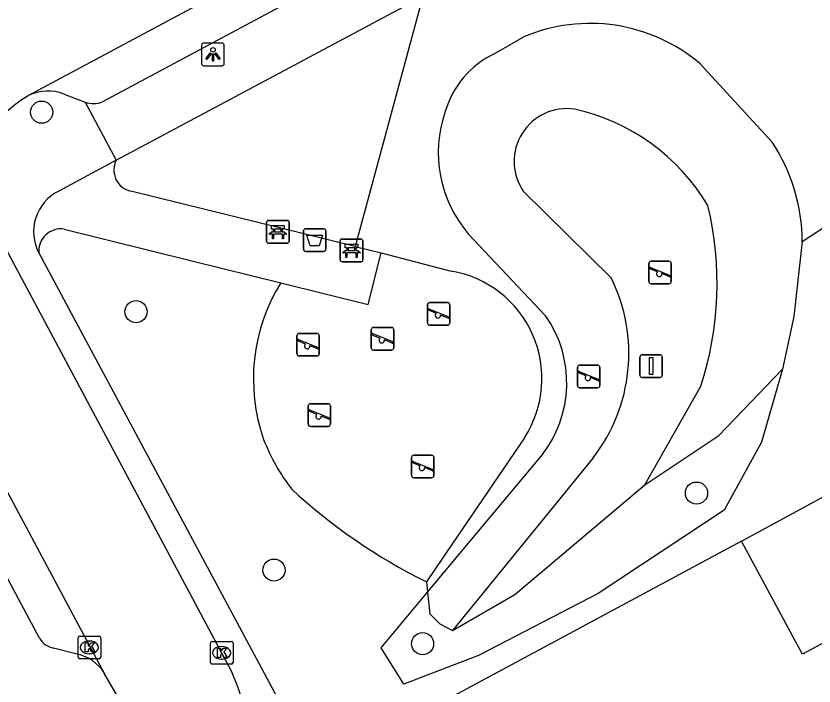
# Model space of a CAD drawing. Extents: x 157793 to 159380, y 380882 to 382313.
# Drawn here: x 158982.03 to 159017.28, y 381928.35 to 381957.95 of the extents above; entities that cross this region are included whole.
import ezdxf

# ---------------------------------------------------------------- set-up
doc = ezdxf.new("R2010")
doc.units = 0
for name, color, linetype in [('IMGEO_Afvalbak', 7, 'Continuous'), ('IMGEO_Bank', 7, 'Continuous'), ('IMGEO_Boom', 7, 'Continuous'), ('IMGEO_Groenvoorziening', 7, 'Continuous'), ('IMGEO_Kolk', 7, 'Continuous'), ('IMGEO_Lichtpunt', 7, 'Continuous'), ('IMGEO_Pand', 7, 'Continuous'), ('IMGEO_Rijbaan_lokaal_open', 7, 'Continuous'), ('IMGEO_Speelvoorziening', 7, 'Continuous'), ('IMGEO_Verkeersbordpaal', 7, 'Continuous'), ('IMGEO_Voetpad_open', 7, 'Continuous')]:
    doc.layers.add(name, color=color, linetype=linetype)

msp = doc.modelspace()

# ---------------------------------------------------------------- linework, layer by layer
at = {"layer": 'IMGEO_Afvalbak'}
for p, q in [((158994.729, 381947.65), (158994.729, 381948.45)), ((158994.729, 381948.45), (158994.729, 381947.65)), ((158994.829, 381948.55), (158995.619, 381948.55)), ((158995.619, 381948.55), (158994.829, 381948.55)), ((158995.719, 381948.45), (158995.719, 381947.65)), ((158995.719, 381947.65), (158995.719, 381948.45)), ((158995.619, 381947.55), (158994.829, 381947.55)), ((158994.829, 381947.55), (158995.619, 381947.55))]:
    msp.add_line(p, q, dxfattribs=at)
msp.add_lwpolyline([(158994.872, 381948.264), (158995.576, 381948.264), (158995.427, 381947.794), (158995.021, 381947.794), (158994.872, 381948.264)], dxfattribs=at)
for centre, start, end in [((158994.829, 381948.45), 90, 180), ((158994.829, 381948.45), 90, 180), ((158995.619, 381948.45), 0, 90), ((158995.619, 381948.45), 360, 90), ((158994.829, 381947.65), 180, 270), ((158994.829, 381947.65), 180, 270), ((158995.619, 381947.65), 270, 0), ((158995.619, 381947.65), 270, 0)]:
    msp.add_arc(centre, 0.1, start, end, dxfattribs=at)
at = {"layer": 'IMGEO_Bank'}
for p, q in [((158993.101, 381947.989), (158993.101, 381948.83)), ((158993.101, 381948.83), (158993.101, 381947.989)), ((158993.176, 381948.914), (158994.017, 381948.914)), ((158994.017, 381948.914), (158993.176, 381948.914)), ((158994.101, 381948.839), (158994.101, 381947.998)), ((158994.101, 381947.998), (158994.101, 381948.839)), ((158993.41, 381948.42), (158993.41, 381948.526)), ((158993.454, 381948.526), (158993.454, 381948.42)), ((158993.742, 381948.532), (158993.46, 381948.532)), ((158993.46, 381948.414), (158993.742, 381948.414)), ((158993.748, 381948.42), (158993.748, 381948.526)), ((158993.792, 381948.526), (158993.792, 381948.42)), ((158993.798, 381948.312), (158993.405, 381948.312)), ((158996.424, 381948.093), (158997.265, 381948.093)), ((158997.265, 381948.093), (158996.424, 381948.093)), ((158994.026, 381947.914), (158993.185, 381947.914)), ((158993.185, 381947.914), (158994.026, 381947.914)), ((158996.349, 381947.168), (158996.349, 381948.009)), ((158996.349, 381948.009), (158996.349, 381947.168)), ((158996.658, 381947.599), (158996.658, 381947.705)), ((158996.702, 381947.705), (158996.702, 381947.599)), ((158996.99, 381947.711), (158996.708, 381947.711)), ((158996.996, 381947.599), (158996.996, 381947.705)), ((158997.04, 381947.705), (158997.04, 381947.599)), ((158997.349, 381948.018), (158997.349, 381947.177)), ((158997.349, 381947.177), (158997.349, 381948.018)), ((158997.046, 381947.491), (158996.653, 381947.491)), ((158996.708, 381947.593), (158996.99, 381947.593)), ((158997.274, 381947.093), (158996.433, 381947.093)), ((158996.433, 381947.093), (158997.274, 381947.093))]:
    msp.add_line(p, q, dxfattribs=at)
for points in [[(158993.348, 381948.312), (158993.206, 381948.312), (158993.318, 381948.414), (158993.404, 381948.414)], [(158993.404, 381948.532), (158993.318, 381948.532), (158993.318, 381948.693), (158993.881, 381948.693), (158993.881, 381948.532), (158993.798, 381948.532)], [(158993.798, 381948.414), (158993.881, 381948.414), (158993.993, 381948.312), (158993.854, 381948.312)], [(158993.398, 381948.305), (158993.398, 381948.098), (158993.355, 381948.098), (158993.355, 381948.305)], [(158993.848, 381948.305), (158993.848, 381948.098), (158993.804, 381948.098), (158993.804, 381948.305)], [(158996.652, 381947.711), (158996.566, 381947.711), (158996.566, 381947.872), (158997.129, 381947.872), (158997.129, 381947.711), (158997.046, 381947.711)], [(158996.596, 381947.491), (158996.454, 381947.491), (158996.566, 381947.593), (158996.652, 381947.593)], [(158996.646, 381947.484), (158996.646, 381947.277), (158996.603, 381947.277), (158996.603, 381947.484)], [(158997.046, 381947.593), (158997.129, 381947.593), (158997.241, 381947.491), (158997.102, 381947.491)], [(158997.096, 381947.484), (158997.096, 381947.277), (158997.052, 381947.277), (158997.052, 381947.484)]]:
    msp.add_lwpolyline(points, dxfattribs=at)
for centre, radius, start, end in [((158993.179, 381948.836), 0.0779, 92.4484, 184.2845), ((158993.179, 381948.836), 0.0779, 92.4484, 184.2845), ((158994.023, 381948.836), 0.0779, 2.4484, 94.2845), ((158994.023, 381948.836), 0.0779, 2.4484, 94.2845), ((158993.403, 381948.525), 0.00671, 2.8957, 87.1043), ((158993.403, 381948.421), 0.00671, 272.8957, 357.1043), ((158993.46, 381948.525), 0.00671, 92.8957, 177.1043), ((158993.46, 381948.421), 0.00671, 182.8957, 267.1043), ((158993.742, 381948.525), 0.00671, 2.8957, 87.1043), ((158993.742, 381948.421), 0.00671, 272.8957, 357.1043), ((158993.799, 381948.525), 0.00671, 92.8957, 177.1043), ((158993.799, 381948.421), 0.00671, 182.8957, 267.1043), ((158993.348, 381948.305), 0.00671, 2.8957, 87.1043), ((158993.405, 381948.305), 0.00671, 92.8957, 177.1043), ((158993.797, 381948.305), 0.00671, 2.8957, 87.1043), ((158993.854, 381948.305), 0.00671, 92.8957, 177.1043), ((158996.427, 381948.015), 0.0779, 92.4484, 184.2845), ((158996.427, 381948.015), 0.0779, 92.4484, 184.2845), ((158997.271, 381948.015), 0.0779, 2.4484, 94.2845), ((158997.271, 381948.015), 0.0779, 2.4484, 94.2845), ((158993.179, 381947.992), 0.0779, 182.4484, 274.2845), ((158993.179, 381947.992), 0.0779, 182.4484, 274.2845), ((158994.023, 381947.992), 0.0779, 272.4484, 4.2845), ((158994.023, 381947.992), 0.0779, 272.4484, 4.2845), ((158996.651, 381947.704), 0.00671, 2.8957, 87.1043), ((158996.708, 381947.704), 0.00671, 92.8957, 177.1043), ((158996.99, 381947.704), 0.00671, 2.8957, 87.1043), ((158997.047, 381947.704), 0.00671, 92.8957, 177.1043), ((158996.596, 381947.484), 0.00671, 2.8957, 87.1043), ((158996.653, 381947.484), 0.00671, 92.8957, 177.1043), ((158996.651, 381947.6), 0.00671, 272.8957, 357.1043), ((158996.708, 381947.6), 0.00671, 182.8957, 267.1043), ((158996.99, 381947.6), 0.00671, 272.8957, 357.1043), ((158997.047, 381947.6), 0.00671, 182.8957, 267.1043), ((158997.045, 381947.484), 0.00671, 2.8957, 87.1043), ((158997.102, 381947.484), 0.00671, 92.8957, 177.1043), ((158996.427, 381947.171), 0.0779, 182.4484, 274.2845), ((158996.427, 381947.171), 0.0779, 182.4484, 274.2845), ((158997.271, 381947.171), 0.0779, 272.4484, 4.2845), ((158997.271, 381947.171), 0.0779, 272.4484, 4.2845)]:
    msp.add_arc(centre, radius, start, end, dxfattribs=at)
at = {"layer": 'IMGEO_Boom'}
for centre in [(158983.166, 381953.698), (158987.334, 381944.884), (159012.087, 381936.871), (158993.427, 381933.469), (158999.989, 381930.217)]:
    msp.add_circle(centre, 0.489, dxfattribs=at)
at = {"layer": 'IMGEO_Groenvoorziening'}
for points in [[(159000, 381958.827), (158997.016, 381947.761)], [(159003.155, 381956.271), (159004.439, 381957.013)], [(159012.248, 381955.833), (159015.43, 381952.369)], [(159004.439, 381950.209), (159008.321, 381946.374)], [(159016.756, 381947.979), (159017.808, 381948.672), (159018.332, 381948.94), (159018.919, 381948.972), (159019.468, 381948.762), (159019.841, 381948.41), (159021.066, 381947.812), (159021.718, 381947.613), (159022.388, 381947.482), (159023.75, 381947.435), (159025.092, 381947.671), (159025.737, 381947.893), (159026.355, 381948.181), (159027.184, 381948.705)], [(159005.425, 381944.705), (159002.006, 381948.326)], [(159016.756, 381947.979), (159016.382, 381944.674), (159015.883, 381942.347)], [(158998.166, 381947.477), (159001.249, 381946.679)], [(159015.883, 381942.347), (159014.953, 381939.118), (159013.315, 381936.115), (159007.74, 381932.432), (159002.455, 381929.695), (159000, 381928.755), (158999.155, 381928.432), (158998.154, 381930.036), (159000, 381932.243), (159000.204, 381932.488)], [(159009.799, 381937.231), (159013.069, 381939.41), (159015.883, 381942.347)], [(159009.799, 381937.231), (159012.274, 381941.589)], [(159004.49, 381939.317), (159000.592, 381933.59), (159000.157, 381932.952)], [(159000.204, 381932.488), (159005.237, 381938.523)], [(159007.517, 381938.429), (159001.311, 381930.805)], [(159001.311, 381930.805), (159004.058, 381932.395), (159009.799, 381937.231)], [(159014.08, 381934.749), (159000, 381927.183), (158994.786, 381924.381)], [(159000.157, 381932.952), (159000.204, 381932.488)], [(159000.204, 381932.488), (159000.317, 381931.543), (159000.751, 381931.089), (159001.311, 381930.805)]]:
    msp.add_lwpolyline(points, dxfattribs=at)
for centre, radius, start, end in [((159007.39, 381950.111), 7.507, 49.6685, 113.1458), ((159004.92, 381952.573), 4.097, 115.5169, 163.7188), ((159006.21, 381951.914), 5.527, 160.9055, 220.4825), ((159006.362, 381951.525), 2.33, 81.4911, 214.3873), ((159004.725, 381944.897), 9.15, 30.7313, 77.4889), ((159008.749, 381947.956), 8.007, 0.1663, 33.4476), ((158998.326, 381946.139), 14.671, 341.9316, 13.5354), ((159000.439, 381941.928), 4.82, 327.1962, 80.3252), ((159001.587, 381943.042), 7.513, 322.118, 26.3252), ((159000.603, 381941.911), 8.086, 148.2818, 199.2633), ((159001.188, 381941.74), 5.171, 321.5331, 34.9832), ((159001.112, 381942.377), 8.724, 201.0492, 217.6861), ((159011.414, 381955.692), 25.374, 227.3053, 243.6637)]:
    msp.add_arc(centre, radius, start, end, dxfattribs=at)
at = {"layer": 'IMGEO_Kolk'}
for p, q in [((158984.772, 381929.628), (158984.772, 381930.48)), ((158984.847, 381930.554), (158985.699, 381930.554)), ((158985.773, 381930.48), (158985.773, 381929.628)), ((158985.26, 381930.334), (158985.285, 381930.334)), ((158990.617, 381929.39), (158990.617, 381930.242)), ((158990.692, 381930.316), (158991.544, 381930.316)), ((158991.105, 381930.096), (158991.13, 381930.096)), ((158991.618, 381930.242), (158991.618, 381929.39)), ((158985.283, 381929.774), (158985.258, 381929.774)), ((158985.699, 381929.554), (158984.847, 381929.554)), ((158991.128, 381929.536), (158991.103, 381929.536)), ((158991.544, 381929.316), (158990.692, 381929.316))]:
    msp.add_line(p, q, dxfattribs=at)
for points in [[(158984.772, 381929.628), (158984.772, 381930.48)], [(158984.847, 381930.554), (158985.699, 381930.554)], [(158985.773, 381930.48), (158985.773, 381929.628)], [(158985.093, 381930.254), (158985.216, 381930.254), (158985.216, 381930.103), (158985.346, 381930.254), (158985.51, 381930.254), (158985.364, 381930.103), (158985.517, 381929.854), (158985.365, 381929.854), (158985.28, 381930.018), (158985.216, 381929.951), (158985.216, 381929.854), (158985.093, 381929.854), (158985.093, 381930.254)], [(158990.617, 381929.39), (158990.617, 381930.242)], [(158990.692, 381930.316), (158991.544, 381930.316)], [(158991.618, 381930.242), (158991.618, 381929.39)], [(158990.938, 381930.016), (158991.061, 381930.016), (158991.061, 381929.865), (158991.191, 381930.016), (158991.355, 381930.016), (158991.209, 381929.865), (158991.362, 381929.616), (158991.21, 381929.616), (158991.125, 381929.78), (158991.061, 381929.713), (158991.061, 381929.616), (158990.938, 381929.616), (158990.938, 381930.016)], [(158985.699, 381929.554), (158984.847, 381929.554)], [(158991.544, 381929.316), (158990.692, 381929.316)]]:
    msp.add_lwpolyline(points, dxfattribs=at)
for centre, start, end in [((158984.849, 381930.478), 91.552, 178.448), ((158984.849, 381930.478), 91.552, 178.448), ((158985.697, 381930.478), 1.552, 88.448), ((158985.697, 381930.478), 1.552, 88.448), ((158990.694, 381930.24), 91.552, 178.448), ((158990.694, 381930.24), 91.552, 178.448), ((158991.542, 381930.24), 1.552, 88.448), ((158991.542, 381930.24), 1.552, 88.448), ((158984.849, 381929.63), 181.552, 268.448), ((158984.849, 381929.63), 181.552, 268.448), ((158985.697, 381929.63), 271.552, 358.448), ((158985.697, 381929.63), 271.552, 358.448), ((158990.694, 381929.392), 181.552, 268.448), ((158990.694, 381929.392), 181.552, 268.448), ((158991.542, 381929.392), 271.552, 358.448), ((158991.542, 381929.392), 271.552, 358.448)]:
    msp.add_arc(centre, 0.0765, start, end, dxfattribs=at)
for centre, major_axis, ratio, start_param, end_param in [((158985.259, 381930.054), (-0.387, 0.002), 0.722429, 4.712389, 7.853982), ((158985.284, 381930.054), (-0.39, 0.002), 0.717154, 1.570796, 4.712389), ((158991.104, 381929.816), (-0.387, 0.002), 0.722429, 4.712389, 7.853982), ((158991.129, 381929.816), (-0.39, 0.002), 0.717154, 1.570796, 4.712389)]:
    msp.add_ellipse(centre, major_axis=major_axis, ratio=ratio, start_param=start_param, end_param=end_param, dxfattribs=at)
at = {"layer": 'IMGEO_Lichtpunt'}
for p, q in [((158990.232, 381956.652), (158990.232, 381955.845)), ((158990.232, 381956.652), (158990.232, 381955.845)), ((158991.134, 381956.747), (158990.326, 381956.747)), ((158991.134, 381956.747), (158990.326, 381956.747)), ((158991.228, 381955.845), (158991.228, 381956.652)), ((158991.228, 381955.845), (158991.228, 381956.652)), ((158990.326, 381955.751), (158991.134, 381955.751)), ((158990.326, 381955.751), (158991.134, 381955.751))]:
    msp.add_line(p, q, dxfattribs=at)
for points in [[(158990.606, 381956.316), (158990.645, 381956.288), (158990.457, 381956.026), (158990.419, 381956.053), (158990.606, 381956.316)], [(158990.708, 381956.268), (158990.755, 381956.268), (158990.755, 381955.946), (158990.708, 381955.946), (158990.708, 381956.268)], [(158990.818, 381956.288), (158990.856, 381956.315), (158991.043, 381956.053), (158991.004, 381956.025), (158990.818, 381956.288)]]:
    msp.add_lwpolyline(points, dxfattribs=at)
msp.add_circle((158990.731, 381956.45), 0.0994, dxfattribs=at)
for centre, start, end in [((158990.326, 381956.652), 90, 180), ((158990.326, 381956.652), 90, 180), ((158991.134, 381956.652), 0, 90), ((158991.134, 381956.652), 0, 90), ((158990.326, 381955.845), 180, 270), ((158990.326, 381955.845), 180, 270), ((158991.134, 381955.845), 270, 0), ((158991.134, 381955.845), 270, 360)]:
    msp.add_arc(centre, 0.0946, start, end, dxfattribs=at)
at = {"layer": 'IMGEO_Pand'}
for points in [[(159014.08, 381934.749), (159019.607, 381937.746)], [(159020.869, 381928.488), (159019.421, 381931.182), (159016.763, 381929.754), (159016.446, 381930.345), (159014.08, 381934.749)]]:
    msp.add_lwpolyline(points, dxfattribs=at)
at = {"layer": 'IMGEO_Rijbaan_lokaal_open'}
for points in [[(158982.576, 381954.434), (159000, 381963.774), (159010.477, 381969.39)], [(158980.576, 381949.751), (158980.496, 381950.108), (158980.447, 381950.471), (158980.431, 381950.837), (158980.448, 381951.203), (158980.497, 381951.566), (158980.579, 381951.923), (158980.692, 381952.271), (158980.836, 381952.608), (158981.009, 381952.93), (158981.21, 381953.236), (158981.438, 381953.523), (158981.691, 381953.788), (158981.966, 381954.029), (158982.262, 381954.245), (158982.576, 381954.434)], [(158990.587, 381920.305), (158990.738, 381920.528), (158991.15, 381921.147), (158991.505, 381921.801), (158991.801, 381922.484), (158992.034, 381923.19), (158992.203, 381923.915), (158992.307, 381924.652), (158992.345, 381925.395), (158992.316, 381926.138), (158992.221, 381926.876), (158992.06, 381927.603), (158991.835, 381928.312), (158991.547, 381928.998), (158991.243, 381929.581), (158980.877, 381948.974), (158980.832, 381949.065), (158980.689, 381949.402), (158980.576, 381949.751)], [(158977.854, 381944.001), (158985.948, 381928.894)], [(158986.525, 381927.873), (158985.948, 381928.894)]]:
    msp.add_lwpolyline(points, dxfattribs=at)
at = {"layer": 'IMGEO_Speelvoorziening'}
for p, q in [((159009.982, 381946.216), (159009.982, 381947.016)), ((159009.982, 381947.016), (159009.982, 381946.216)), ((159010.082, 381947.116), (159010.872, 381947.116)), ((159010.872, 381947.116), (159010.082, 381947.116)), ((159010.972, 381947.016), (159010.972, 381946.216)), ((159010.972, 381946.216), (159010.972, 381947.016)), ((159010.365, 381946.644), (159010.026, 381946.781)), ((159010.051, 381946.841), (159010.927, 381946.488)), ((159010.903, 381946.428), (159010.563, 381946.565)), ((159010.872, 381946.116), (159010.082, 381946.116)), ((159010.082, 381946.116), (159010.872, 381946.116)), ((159000.303, 381945.285), (159001.093, 381945.285)), ((159001.093, 381945.285), (159000.303, 381945.285)), ((159000.203, 381944.385), (159000.203, 381945.185)), ((159000.203, 381945.185), (159000.203, 381944.385)), ((159000.586, 381944.813), (159000.247, 381944.95)), ((159000.272, 381945.01), (159001.148, 381944.657)), ((159001.193, 381945.185), (159001.193, 381944.385)), ((159001.193, 381944.385), (159001.193, 381945.185)), ((159001.124, 381944.597), (159000.784, 381944.734)), ((158997.823, 381944.189), (158998.613, 381944.189)), ((158998.613, 381944.189), (158997.823, 381944.189)), ((159001.093, 381944.285), (159000.303, 381944.285)), ((159000.303, 381944.285), (159001.093, 381944.285)), ((158994.435, 381943.027), (158994.435, 381943.827)), ((158994.435, 381943.827), (158994.435, 381943.027)), ((158994.535, 381943.927), (158995.325, 381943.927)), ((158995.325, 381943.927), (158994.535, 381943.927)), ((158995.425, 381943.827), (158995.425, 381943.027)), ((158995.425, 381943.027), (158995.425, 381943.827)), ((158997.723, 381943.289), (158997.723, 381944.089)), ((158997.723, 381944.089), (158997.723, 381943.289)), ((158998.106, 381943.717), (158997.767, 381943.854)), ((158997.792, 381943.914), (158998.668, 381943.561)), ((158998.713, 381944.089), (158998.713, 381943.289)), ((158998.713, 381943.289), (158998.713, 381944.089)), ((158994.818, 381943.455), (158994.479, 381943.592)), ((158994.504, 381943.652), (158995.38, 381943.299)), ((158998.644, 381943.501), (158998.304, 381943.638)), ((158995.356, 381943.239), (158995.016, 381943.376)), ((158998.613, 381943.189), (158997.823, 381943.189)), ((158997.823, 381943.189), (158998.613, 381943.189)), ((158995.325, 381942.927), (158994.535, 381942.927)), ((158994.535, 381942.927), (158995.325, 381942.927)), ((159006.831, 381941.624), (159006.831, 381942.424)), ((159006.831, 381942.424), (159006.831, 381941.624)), ((159006.931, 381942.524), (159007.721, 381942.524)), ((159007.721, 381942.524), (159006.931, 381942.524)), ((159007.821, 381942.424), (159007.821, 381941.624)), ((159007.821, 381941.624), (159007.821, 381942.424)), ((159007.214, 381942.052), (159006.875, 381942.189)), ((159006.9, 381942.249), (159007.776, 381941.896)), ((159007.752, 381941.836), (159007.412, 381941.973)), ((159007.721, 381941.524), (159006.931, 381941.524)), ((159006.931, 381941.524), (159007.721, 381941.524)), ((158994.932, 381939.92), (158994.932, 381940.72)), ((158994.932, 381940.72), (158994.932, 381939.92)), ((158995.032, 381940.82), (158995.822, 381940.82)), ((158995.822, 381940.82), (158995.032, 381940.82)), ((158995.922, 381940.72), (158995.922, 381939.92)), ((158995.922, 381939.92), (158995.922, 381940.72)), ((158995.315, 381940.348), (158994.976, 381940.485)), ((158995.001, 381940.545), (158995.877, 381940.192)), ((158995.853, 381940.132), (158995.513, 381940.269)), ((158995.822, 381939.82), (158995.032, 381939.82)), ((158995.032, 381939.82), (158995.822, 381939.82)), ((158999.6, 381938.546), (159000.39, 381938.546)), ((159000.39, 381938.546), (158999.6, 381938.546)), ((158999.5, 381937.646), (158999.5, 381938.446)), ((158999.5, 381938.446), (158999.5, 381937.646)), ((158999.883, 381938.074), (158999.544, 381938.211)), ((158999.569, 381938.271), (159000.445, 381937.918)), ((159000.49, 381938.446), (159000.49, 381937.646)), ((159000.49, 381937.646), (159000.49, 381938.446)), ((159000.421, 381937.858), (159000.081, 381937.995)), ((159000.39, 381937.546), (158999.6, 381937.546)), ((158999.6, 381937.546), (159000.39, 381937.546))]:
    msp.add_line(p, q, dxfattribs=at)
for centre, radius, start, end in [((159010.082, 381947.016), 0.1, 90, 180), ((159010.082, 381947.016), 0.1, 90, 180), ((159010.872, 381947.016), 0.1, 0, 90), ((159010.872, 381947.016), 0.1, 360, 90), ((159010.039, 381946.811), 0.0327, 68.078, 248.078), ((159010.444, 381946.554), 0.12, 130.9928, 5.1632), ((159010.915, 381946.458), 0.0327, 248.078, 68.078), ((159010.082, 381946.216), 0.1, 180, 270), ((159010.082, 381946.216), 0.1, 180, 270), ((159010.872, 381946.216), 0.1, 270, 0), ((159010.872, 381946.216), 0.1, 270, 0), ((159000.303, 381945.185), 0.1, 90, 180), ((159000.303, 381945.185), 0.1, 90, 180), ((159001.093, 381945.185), 0.1, 0, 90), ((159001.093, 381945.185), 0.1, 360, 90), ((159000.26, 381944.98), 0.0327, 68.078, 248.078), ((159000.665, 381944.723), 0.12, 130.9928, 5.1632), ((159001.136, 381944.627), 0.0327, 248.078, 68.078), ((158997.823, 381944.089), 0.1, 90, 180), ((158997.823, 381944.089), 0.1, 90, 180), ((158998.613, 381944.089), 0.1, 0, 90), ((158998.613, 381944.089), 0.1, 360, 90), ((159000.303, 381944.385), 0.1, 180, 270), ((159000.303, 381944.385), 0.1, 180, 270), ((159001.093, 381944.385), 0.1, 270, 0), ((159001.093, 381944.385), 0.1, 270, 0), ((158994.535, 381943.827), 0.1, 90, 180), ((158994.535, 381943.827), 0.1, 90, 180), ((158995.325, 381943.827), 0.1, 0, 90), ((158995.325, 381943.827), 0.1, 360, 90), ((158997.78, 381943.884), 0.0327, 68.078, 248.078), ((158994.492, 381943.622), 0.0327, 68.078, 248.078), ((158998.185, 381943.627), 0.12, 130.9928, 5.1632), ((158998.656, 381943.531), 0.0327, 248.078, 68.078), ((158994.897, 381943.365), 0.12, 130.9928, 5.1632), ((158995.368, 381943.269), 0.0327, 248.078, 68.078), ((158997.823, 381943.289), 0.1, 180, 270), ((158997.823, 381943.289), 0.1, 180, 270), ((158998.613, 381943.289), 0.1, 270, 0), ((158998.613, 381943.289), 0.1, 270, 0), ((158994.535, 381943.027), 0.1, 180, 270), ((158994.535, 381943.027), 0.1, 180, 270), ((158995.325, 381943.027), 0.1, 270, 0), ((158995.325, 381943.027), 0.1, 270, 0), ((159006.931, 381942.424), 0.1, 90, 180), ((159006.931, 381942.424), 0.1, 90, 180), ((159007.721, 381942.424), 0.1, 0, 90), ((159007.721, 381942.424), 0.1, 360, 90), ((159006.888, 381942.219), 0.0327, 68.078, 248.078), ((159007.293, 381941.962), 0.12, 130.9928, 5.1632), ((159007.764, 381941.866), 0.0327, 248.078, 68.078), ((159006.931, 381941.624), 0.1, 180, 270), ((159006.931, 381941.624), 0.1, 180, 270), ((159007.721, 381941.624), 0.1, 270, 0), ((159007.721, 381941.624), 0.1, 270, 0), ((158995.032, 381940.72), 0.1, 90, 180), ((158995.032, 381940.72), 0.1, 90, 180), ((158995.822, 381940.72), 0.1, 0, 90), ((158995.822, 381940.72), 0.1, 360, 90), ((158994.989, 381940.515), 0.0327, 68.078, 248.078), ((158995.394, 381940.258), 0.12, 130.9928, 5.1632), ((158995.865, 381940.162), 0.0327, 248.078, 68.078), ((158995.032, 381939.92), 0.1, 180, 270), ((158995.032, 381939.92), 0.1, 180, 270), ((158995.822, 381939.92), 0.1, 270, 0), ((158995.822, 381939.92), 0.1, 270, 0), ((158999.6, 381938.446), 0.1, 90, 180), ((158999.6, 381938.446), 0.1, 90, 180), ((159000.39, 381938.446), 0.1, 0, 90), ((159000.39, 381938.446), 0.1, 360, 90), ((158999.557, 381938.241), 0.0327, 68.078, 248.078), ((158999.962, 381937.984), 0.12, 130.9928, 5.1632), ((159000.433, 381937.888), 0.0327, 248.078, 68.078), ((158999.6, 381937.646), 0.1, 180, 270), ((158999.6, 381937.646), 0.1, 180, 270), ((159000.39, 381937.646), 0.1, 270, 0), ((159000.39, 381937.646), 0.1, 270, 0)]:
    msp.add_arc(centre, radius, start, end, dxfattribs=at)
at = {"layer": 'IMGEO_Verkeersbordpaal'}
for p, q in [((159009.588, 381942.082), (159009.588, 381942.882)), ((159009.588, 381942.882), (159009.588, 381942.082)), ((159009.688, 381942.982), (159010.478, 381942.982)), ((159010.478, 381942.982), (159009.688, 381942.982)), ((159010.578, 381942.882), (159010.578, 381942.082)), ((159010.578, 381942.082), (159010.578, 381942.882)), ((159010.478, 381941.982), (159009.688, 381941.982)), ((159009.688, 381941.982), (159010.478, 381941.982))]:
    msp.add_line(p, q, dxfattribs=at)
msp.add_lwpolyline([(159010.008, 381942.857), (159010.158, 381942.857), (159010.158, 381942.107), (159010.008, 381942.107), (159010.008, 381942.857)], dxfattribs=at)
for centre, start, end in [((159009.688, 381942.882), 90, 180), ((159009.688, 381942.882), 90, 180), ((159010.478, 381942.882), 0, 90), ((159010.478, 381942.882), 360, 90), ((159009.688, 381942.082), 180, 270), ((159009.688, 381942.082), 180, 270), ((159010.478, 381942.082), 270, 0), ((159010.478, 381942.082), 270, 0)]:
    msp.add_arc(centre, 0.1, start, end, dxfattribs=at)
at = {"layer": 'IMGEO_Voetpad_open'}
for points in [[(159011.886, 381968.1), (159000, 381961.734), (158985.859, 381954.16)], [(158986.463, 381951.575), (159000, 381958.827)], [(158984.154, 381954.498), (158985.086, 381954.143)], [(158985.086, 381954.143), (158986.463, 381951.575)], [(158986.463, 381951.575), (158983.919, 381950.214)], [(158997.016, 381947.761), (158987.11, 381950.208)], [(158984.166, 381948.534), (158989.792, 381947.13), (158993.725, 381946.162)], [(158997.016, 381947.761), (158998.166, 381947.477)], [(158983.041, 381947.477), (158992.988, 381928.916), (158994.924, 381925.303), (158995.138, 381924.904), (158994.786, 381924.381)], [(158993.725, 381946.162), (158997.588, 381945.207), (158998.166, 381947.477)], [(158983.072, 381930.461), (158977.4, 381941.043)], [(158984.668, 381929.772), (158983.694, 381930.024)]]:
    msp.add_lwpolyline(points, dxfattribs=at)
for centre, radius, start, end in [((158983.44, 381952.626), 2.004, 69.1143, 115.5307), ((158985.452, 381955.077), 1.003, 248.5843, 293.9355), ((158987.302, 381951.135), 0.947, 152.3481, 258.3082), ((158984.831, 381948.412), 2.02, 116.8466, 207.582), ((158984.015, 381947.567), 0.978, 81.1416, 185.2884), ((158983.847, 381930.903), 0.892, 209.6868, 260.1316), ((158984.344, 381927.927), 1.873, 31.0726, 80.032)]:
    msp.add_arc(centre, radius, start, end, dxfattribs=at)

doc.saveas('drawing.dxf')
